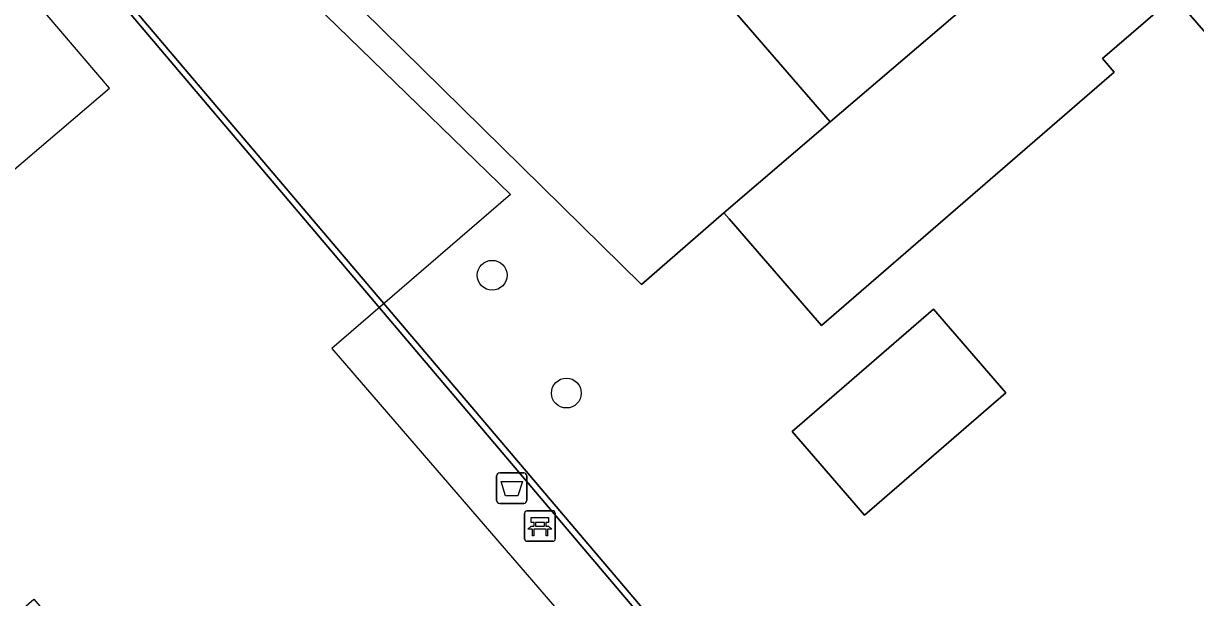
# Model space of a CAD drawing. Extents: x 162172 to 163187, y 382874 to 383685.
# Drawn here: x 162595.27 to 162633.67, y 383429.23 to 383448.05 of the extents above; entities that cross this region are included whole.
import ezdxf

# ---------------------------------------------------------------- set-up
doc = ezdxf.new("R2010")
doc.units = 0
for name, color, linetype in [('IMGEO_Afvalbak', 7, 'Continuous'), ('IMGEO_Bank', 7, 'Continuous'), ('IMGEO_Boom', 7, 'Continuous'), ('IMGEO_Erf', 7, 'Continuous'), ('IMGEO_Muur', 7, 'Continuous'), ('IMGEO_Pand', 7, 'Continuous'), ('IMGEO_Pand_vergunning_verleend', 7, 'Continuous'), ('IMGEO_Parkeervlak_open', 7, 'Continuous')]:
    doc.layers.add(name, color=color, linetype=linetype)

msp = doc.modelspace()

# ---------------------------------------------------------------- linework, layer by layer
at = {"layer": 'IMGEO_Afvalbak'}
for p, q in [((162610.771, 383432.422), (162610.771, 383433.222)), ((162610.771, 383433.222), (162610.771, 383432.422)), ((162610.871, 383433.322), (162611.661, 383433.322)), ((162611.661, 383433.322), (162610.871, 383433.322)), ((162611.761, 383433.222), (162611.761, 383432.422)), ((162611.761, 383432.422), (162611.761, 383433.222)), ((162611.661, 383432.322), (162610.871, 383432.322)), ((162610.871, 383432.322), (162611.661, 383432.322))]:
    msp.add_line(p, q, dxfattribs=at)
msp.add_lwpolyline([(162610.914, 383433.036), (162611.618, 383433.036), (162611.469, 383432.566), (162611.063, 383432.566), (162610.914, 383433.036)], dxfattribs=at)
for centre, start, end in [((162610.871, 383433.222), 90, 180), ((162610.871, 383433.222), 90, 180), ((162611.661, 383433.222), 0, 90), ((162611.661, 383433.222), 360, 90), ((162610.871, 383432.422), 180, 270), ((162610.871, 383432.422), 180, 270), ((162611.661, 383432.422), 270, 0), ((162611.661, 383432.422), 270, 0)]:
    msp.add_arc(centre, 0.1, start, end, dxfattribs=at)
at = {"layer": 'IMGEO_Bank'}
for p, q in [((162611.688, 383431.154), (162611.688, 383431.995)), ((162611.688, 383431.995), (162611.688, 383431.154)), ((162611.763, 383432.079), (162612.604, 383432.079)), ((162612.604, 383432.079), (162611.763, 383432.079)), ((162612.688, 383432.004), (162612.688, 383431.163)), ((162612.688, 383431.163), (162612.688, 383432.004)), ((162611.997, 383431.585), (162611.997, 383431.691)), ((162612.041, 383431.691), (162612.041, 383431.585)), ((162612.329, 383431.697), (162612.047, 383431.697)), ((162612.047, 383431.579), (162612.329, 383431.579)), ((162612.335, 383431.585), (162612.335, 383431.691)), ((162612.379, 383431.691), (162612.379, 383431.585)), ((162612.385, 383431.477), (162611.992, 383431.477)), ((162612.613, 383431.079), (162611.772, 383431.079)), ((162611.772, 383431.079), (162612.613, 383431.079))]:
    msp.add_line(p, q, dxfattribs=at)
for points in [[(162611.935, 383431.477), (162611.793, 383431.477), (162611.905, 383431.579), (162611.991, 383431.579)], [(162611.991, 383431.697), (162611.905, 383431.697), (162611.905, 383431.858), (162612.468, 383431.858), (162612.468, 383431.697), (162612.385, 383431.697)], [(162612.385, 383431.579), (162612.468, 383431.579), (162612.58, 383431.477), (162612.441, 383431.477)], [(162611.985, 383431.47), (162611.985, 383431.263), (162611.942, 383431.263), (162611.942, 383431.47)], [(162612.435, 383431.47), (162612.435, 383431.263), (162612.391, 383431.263), (162612.391, 383431.47)]]:
    msp.add_lwpolyline(points, dxfattribs=at)
for centre, radius, start, end in [((162611.766, 383432.001), 0.0779, 92.4484, 184.2845), ((162611.766, 383432.001), 0.0779, 92.4484, 184.2845), ((162612.61, 383432.001), 0.0779, 2.4484, 94.2845), ((162612.61, 383432.001), 0.0779, 2.4484, 94.2845), ((162611.99, 383431.69), 0.00671, 2.8957, 87.1043), ((162611.99, 383431.586), 0.00671, 272.8957, 357.1043), ((162612.047, 383431.69), 0.00671, 92.8957, 177.1043), ((162612.047, 383431.586), 0.00671, 182.8957, 267.1043), ((162612.329, 383431.69), 0.00671, 2.8957, 87.1043), ((162612.329, 383431.586), 0.00671, 272.8957, 357.1043), ((162612.386, 383431.69), 0.00671, 92.8957, 177.1043), ((162612.386, 383431.586), 0.00671, 182.8957, 267.1043), ((162611.935, 383431.47), 0.00671, 2.8957, 87.1043), ((162611.992, 383431.47), 0.00671, 92.8957, 177.1043), ((162612.384, 383431.47), 0.00671, 2.8957, 87.1043), ((162612.441, 383431.47), 0.00671, 92.8957, 177.1043), ((162612.61, 383431.157), 0.0779, 272.4484, 4.2845), ((162612.61, 383431.157), 0.0779, 272.4484, 4.2845), ((162611.766, 383431.157), 0.0779, 182.4484, 274.2845), ((162611.766, 383431.157), 0.0779, 182.4484, 274.2845)]:
    msp.add_arc(centre, radius, start, end, dxfattribs=at)
at = {"layer": 'IMGEO_Boom'}
for centre in [(162610.624, 383439.8), (162613.055, 383435.938)]:
    msp.add_circle(centre, 0.489, dxfattribs=at)
at = {"layer": 'IMGEO_Erf'}
for points in [[(162627.887, 383454.3), (162625.527, 383457), (162623.337, 383455.104), (162619.762, 383459.233), (162617.848, 383457.576), (162620.256, 383454.794), (162618.381, 383453.17), (162616.152, 383451.241), (162617.39, 383449.812), (162621.702, 383444.831), (162626.082, 383448.572), (162624.021, 383450.952)], [(162620.447, 383434.677), (162625.079, 383438.687), (162627.453, 383435.945), (162622.821, 383431.935)]]:
    msp.add_lwpolyline(points, close=True, dxfattribs=at)
msp.add_lwpolyline([(162634.081, 383447.646), (162632.963, 383448.937), (162630.617, 383446.905), (162631.002, 383446.461), (162621.409, 383438.156), (162618.387, 383441.647), (162618.211, 383441.85), (162615.52, 383439.496), (162599.848, 383454.93), (162596.138, 383451.763), (162616.404, 383427.879)], dxfattribs=at)
at = {"layer": 'IMGEO_Muur'}
msp.add_lwpolyline([(162596.004, 383451.649), (162616.112, 383427.895), (162607.178, 383420.445), (162607.288, 383420.314), (162616.404, 383427.879), (162596.138, 383451.763)], close=True, dxfattribs=at)
at = {"layer": 'IMGEO_Pand'}
for points in [[(162616.152, 383451.241), (162607.258, 383461.515), (162606.442, 383460.789), (162602.153, 383456.972), (162599.848, 383454.93), (162615.52, 383439.496), (162618.211, 383441.85), (162621.702, 383444.831), (162617.39, 383449.812)], [(162632.963, 383448.937), (162634.081, 383447.646), (162636.73, 383449.94), (162640.509, 383453.212), (162636.646, 383457.594), (162630.159, 383452.054), (162626.082, 383448.572), (162621.702, 383444.831), (162618.211, 383441.85), (162618.387, 383441.647), (162621.409, 383438.156), (162631.002, 383446.461), (162630.617, 383446.905)], [(162620.447, 383434.677), (162622.821, 383431.935), (162627.453, 383435.945), (162625.079, 383438.687)]]:
    msp.add_lwpolyline(points, close=True, dxfattribs=at)
at = {"layer": 'IMGEO_Pand_vergunning_verleend'}
msp.add_lwpolyline([(162590.329, 383439.322), (162598.084, 383445.937), (162594.444, 383450.204), (162599.136, 383454.207), (162611.229, 383442.452), (162605.368, 383437.395), (162626.018, 383413.461), (162632.496, 383419.049), (162637.734, 383412.977), (162626.341, 383403.148), (162625.134, 383404.547), (162599.092, 383382.079), (162592.496, 383389.812), (162613.886, 383408.056), (162615.116, 383406.614), (162616.983, 383408.207), (162599.41, 383428.809), (162596.839, 383426.615), (162591.037, 383433.417), (162593.543, 383435.555)], close=True, dxfattribs=at)
at = {"layer": 'IMGEO_Parkeervlak_open'}
msp.add_lwpolyline([(162617.266, 383403.538), (162620.223, 383405.479), (162611.135, 383416.447), (162610.782, 383416.159), (162607.288, 383420.314), (162607.178, 383420.445), (162616.112, 383427.895), (162596.004, 383451.649), (162589.352, 383445.969), (162587.439, 383444.336), (162582.374, 383440.011), (162579.936, 383437.929), (162583.879, 383433.412), (162591, 383425.186), (162595.611, 383429.18), (162614.841, 383406.828), (162614.599, 383406.619)], close=True, dxfattribs=at)

doc.saveas('drawing.dxf')
